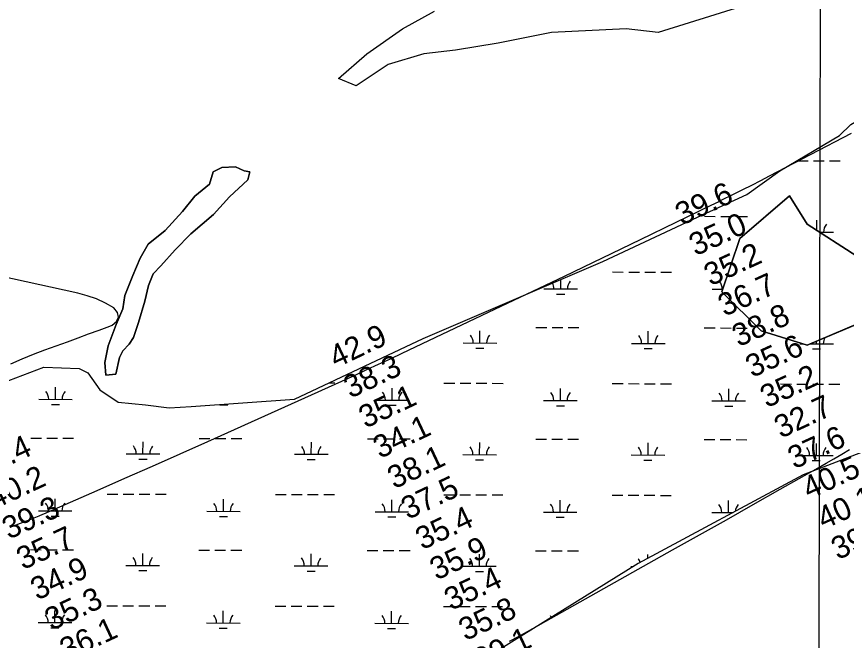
# Model space of a CAD drawing. Extents: x 3177385 to 3215275, y 903885 to 929304.
# Drawn here: x 3194893 to 3197368, y 915815 to 917674 of the extents above; entities that cross this region are included whole.
import ezdxf

# ---------------------------------------------------------------- set-up
doc = ezdxf.new("R2010")
doc.units = 0
for name, color, linetype in [('V-GRID-MAJR', 7, 'Continuous'), ('V-RIVR-RANG', 7, 'Continuous'), ('V-SITE-VEGE', 7, 'Continuous'), ('V-TOPO-MAJR', 7, 'Continuous'), ('V-TOPO-SHOR', 7, 'Continuous'), ('V-WETL-SWMP', 7, 'Continuous')]:
    doc.layers.add(name, color=color, linetype=linetype)

msp = doc.modelspace()

# ---------------------------------------------------------------- linework, layer by layer
at = {"layer": 'V-GRID-MAJR'}
msp.add_spline([(3197271.3, 909300.6), (3197285.4, 915360.1), (3197299.5, 921423), (3197313.6, 927486), (3197313.6, 927489.4)], degree=3, dxfattribs=at)
at = {"layer": 'V-SITE-VEGE'}
for points in [[(3197144.7, 917733.1), (3196805.9, 917627.2), (3196710.7, 917637.8), (3196488.3, 917627.2), (3196329.5, 917595.4), (3196202.5, 917574.2), (3196107.2, 917563.6), (3196001.3, 917531.8), (3195906.1, 917468.3), (3195853.1, 917489.4), (3195937.8, 917563.6), (3196043.7, 917637.8), (3196139, 917690.7)], [(3197435.8, 916773), (3197250.6, 916695), (3197113, 916737.3), (3196996.5, 916853.9), (3197049.4, 917012.8), (3197197.7, 917139.9), (3197250.6, 917055.1), (3197398.8, 916959.8)]]:
    msp.add_lwpolyline(points, dxfattribs=at)
msp.add_lwpolyline([(3195323.4, 916931.6), (3195366.1, 916979.1), (3195412.7, 917027.1), (3195480.7, 917084.7), (3195528, 917136.6), (3195583.2, 917187.9), (3195589.2, 917211.8), (3195571.8, 917214.4), (3195546.1, 917226.9), (3195505.1, 917224.6), (3195479.5, 917212), (3195468.6, 917174.5), (3195425.3, 917138.5), (3195388, 917092.8), (3195336.7, 917036.3), (3195286, 916996.2), (3195261.8, 916954.6), (3195240, 916902.9), (3195216.4, 916842.9), (3195210.1, 916802.9), (3195190.7, 916756.9), (3195166.3, 916693.4), (3195156.6, 916643.2), (3195159.1, 916605.1), (3195189.3, 916608.1), (3195200.6, 916658.5), (3195209.9, 916677.9), (3195228.6, 916697.8), (3195242, 916718.2), (3195257.2, 916762.9), (3195275.5, 916826), (3195286.7, 916872.6), (3195300.3, 916908)], close=True, dxfattribs=at)
at = {"layer": 'V-TOPO-MAJR'}
for points in [[(3197381.5, 917325.7), (3197137.2, 917198.2), (3197111, 917184.6), (3197084.6, 917171.1), (3197058.2, 917157.8), (3197031.7, 917144.6), (3196991.5, 917124.8), (3196985.1, 917121.6), (3196978.6, 917118.4), (3196972.1, 917115.2), (3196965.6, 917112.1), (3196752.5, 917008.9), (3196639.3, 916954.3), (3196526.1, 916899.9), (3196412.8, 916845.8), (3196299.3, 916791.8), (3196041.8, 916669.8), (3196006.9, 916653.4), (3195971.8, 916637.1), (3195936.7, 916621), (3195901.5, 916605), (3195462.3, 916407.3), (3195379.9, 916370.4), (3195297.5, 916333.6), (3195215, 916297.1), (3195132.3, 916260.8), (3194973.8, 916191.4), (3194970.4, 916189.9), (3194967, 916188.4), (3194963.5, 916187), (3194960.1, 916185.6), (3194925.2, 916171.6), (3194904.2, 916163.4), (3194883.1, 916155.6)], [(3194876.3, 916639.6), (3194909.6, 916654.1), (3194943.3, 916667.7), (3194977.2, 916680.6), (3195045.2, 916705.3), (3195076.7, 916716.8), (3195108.2, 916728.3), (3195139.7, 916739.8), (3195171.2, 916751.4), (3195178.5, 916754.1), (3195191.2, 916765.8), (3195197.4, 916778.3), (3195193.8, 916791.8), (3195183.8, 916805.9), (3195158.1, 916820.1), (3195131.6, 916832.6), (3195103.9, 916842.2), (3195075.6, 916850), (3194644.8, 916944.6)], [(3196363.1, 915812.5), (3196389.9, 915827.1), (3196416.5, 915841.8), (3196848.9, 916084.5), (3196929.3, 916129.6), (3197009.6, 916174.8), (3197089.9, 916220.1), (3197170.1, 916265.5), (3197283.6, 916329.7), (3197307, 916343.1), (3197330.3, 916356.6), (3197353.5, 916370.4), (3197376.6, 916384.3)]]:
    msp.add_lwpolyline(points, dxfattribs=at)
at = {"layer": 'V-TOPO-SHOR'}
for points in [[(3195286, 916996.2), (3195336.7, 917036.3), (3195388, 917092.8), (3195425.3, 917138.5), (3195468.6, 917174.5), (3195479.5, 917212), (3195505.1, 917224.6), (3195546.1, 917226.9), (3195571.8, 917214.4), (3195589.2, 917211.8), (3195583.2, 917187.9), (3195528, 917136.6), (3195480.7, 917084.7)], [(3195480.7, 917084.7), (3195412.7, 917027.1), (3195366.1, 916979.1), (3195323.4, 916931.6)], [(3195166.3, 916693.4), (3195190.7, 916756.9), (3195210.1, 916802.9), (3195216.4, 916842.9), (3195240, 916902.9), (3195261.8, 916954.6), (3195286, 916996.2)], [(3195323.4, 916931.6), (3195300.3, 916908), (3195286.7, 916872.6), (3195275.5, 916826), (3195257.2, 916762.9), (3195242, 916718.2), (3195228.6, 916697.8), (3195209.9, 916677.9), (3195200.6, 916658.5), (3195189.3, 916608.1), (3195159.1, 916605.1), (3195156.6, 916643.2), (3195166.3, 916693.4)]]:
    msp.add_lwpolyline(points, dxfattribs=at)
at = {"layer": 'V-WETL-SWMP'}
for p, q in [((3197221.1, 917244.4), (3197253.1, 917244.3)), ((3197269.1, 917244.3), (3197301.1, 917244.2)), ((3197317.1, 917244.2), (3197349.1, 917244.1)), ((3196944.7, 917078.9), (3196976.7, 917078.8)), ((3196992.7, 917078.8), (3197024.7, 917078.7)), ((3197040.7, 917078.6), (3197072.7, 917078.6)), ((3197279.4, 917036.6), (3197279.5, 917067.7)), ((3197287.1, 917031.6), (3197329.4, 917031.5)), ((3196670.4, 916913), (3196702.4, 916912.9)), ((3196718.4, 916912.9), (3196750.4, 916912.8)), ((3196766.4, 916912.8), (3196798.4, 916912.7)), ((3196814.4, 916912.7), (3196846.4, 916912.6)), ((3196515.7, 916862.6), (3196515.7, 916890.4)), ((3196465.7, 916862.7), (3196565.7, 916862.5)), ((3196967.6, 916861.6), (3196999.1, 916861.5)), ((3196503.6, 916847.2), (3196527.6, 916847.2)), ((3196274.8, 916701.3), (3196274.9, 916737.3)), ((3196442, 916747.4), (3196474, 916747.3)), ((3196490, 916747.3), (3196522, 916747.2)), ((3196538, 916747.1), (3196570, 916747.1)), ((3196776.7, 916700.2), (3196776.8, 916736.2)), ((3196943.9, 916746.2), (3196975.9, 916746.1)), ((3196991.9, 916746.1), (3197023.9, 916746)), ((3197039.9, 916746), (3197071.9, 916745.9)), ((3197278.6, 916699), (3197278.7, 916706.8)), ((3196224.8, 916701.4), (3196324.8, 916701.2)), ((3196262.8, 916685.9), (3196286.8, 916685.9)), ((3196726.7, 916700.3), (3196826.7, 916700)), ((3196764.7, 916684.8), (3196788.7, 916684.7)), ((3197228.6, 916699.1), (3197237.2, 916699.1)), ((3197260.3, 916699), (3197328.6, 916698.9)), ((3197266.6, 916683.6), (3197290.6, 916683.5)), ((3195824.4, 916582.3), (3195841.8, 916582.3)), ((3196167.7, 916581.5), (3196199.7, 916581.4)), ((3196215.7, 916581.4), (3196247.7, 916581.3)), ((3196263.7, 916581.3), (3196295.7, 916581.2)), ((3196311.7, 916581.2), (3196343.7, 916581.1)), ((3196669.6, 916580.3), (3196701.6, 916580.3)), ((3196717.6, 916580.2), (3196749.6, 916580.1)), ((3196765.6, 916580.1), (3196797.6, 916580)), ((3196813.6, 916580), (3196845.6, 916579.9)), ((3197171.5, 916579.2), (3197203.5, 916579.1)), ((3197219.5, 916579.1), (3197251.5, 916579)), ((3197267.5, 916578.9), (3197299.5, 916578.9)), ((3197315.5, 916578.8), (3197347.5, 916578.8)), ((3195009.2, 916533.5), (3195009.3, 916569.5)), ((3196013, 916531.1), (3196013.1, 916567.1)), ((3196514.9, 916530), (3196515, 916566)), ((3197016.8, 916528.8), (3197016.9, 916564.8)), ((3194959.2, 916533.6), (3195059.2, 916533.3)), ((3195963, 916531.2), (3196063, 916531)), ((3196464.9, 916530.1), (3196564.9, 916529.8)), ((3194997.1, 916518.1), (3195021.1, 916518)), ((3195499, 916516.9), (3195523, 916516.8)), ((3196001, 916515.7), (3196025, 916515.7)), ((3196502.9, 916514.5), (3196526.9, 916514.5)), ((3196966.8, 916528.9), (3197066.8, 916528.7)), ((3197004.8, 916513.4), (3197028.8, 916513.3)), ((3194935.5, 916418.2), (3194967.5, 916418.1)), ((3194983.5, 916418.1), (3195015.5, 916418)), ((3195031.5, 916418), (3195063.5, 916417.9)), ((3195270.2, 916371), (3195270.3, 916407)), ((3195437.4, 916417), (3195469.4, 916417)), ((3195485.4, 916416.9), (3195517.4, 916416.8)), ((3195533.4, 916416.8), (3195565.4, 916416.7)), ((3195772.1, 916369.8), (3195772.2, 916405.8)), ((3195939.3, 916415.9), (3195971.3, 916415.8)), ((3195987.3, 916415.7), (3196019.3, 916415.7)), ((3196035.3, 916415.6), (3196067.3, 916415.6)), ((3196441.2, 916414.7), (3196473.2, 916414.6)), ((3196489.2, 916414.6), (3196521.2, 916414.5)), ((3196537.2, 916414.5), (3196569.2, 916414.4)), ((3196943.1, 916413.5), (3196975.1, 916413.4)), ((3196991.1, 916413.4), (3197023.1, 916413.3)), ((3197039.1, 916413.3), (3197071.1, 916413.2)), ((3196274, 916368.6), (3196274.1, 916404.6)), ((3196776, 916367.5), (3196776, 916403.5)), ((3197277.9, 916366.3), (3197277.9, 916402.3)), ((3195220.2, 916371.1), (3195320.2, 916370.9)), ((3195722.1, 916369.9), (3195822.1, 916369.7)), ((3196224, 916368.8), (3196324, 916368.5)), ((3196726, 916367.6), (3196826, 916367.4)), ((3197227.9, 916366.4), (3197327.9, 916366.2)), ((3195258.2, 916355.6), (3195282.2, 916355.5)), ((3195760.1, 916354.4), (3195784.1, 916354.4)), ((3196262, 916353.2), (3196286, 916353.2)), ((3196763.9, 916352.1), (3196787.9, 916352)), ((3197265.8, 916350.9), (3197289.8, 916350.9)), ((3195008.4, 916200.8), (3195008.5, 916236.8)), ((3195163.1, 916251.2), (3195195.1, 916251.1)), ((3195211.1, 916251.1), (3195243.1, 916251)), ((3195259.1, 916250.9), (3195291.1, 916250.9)), ((3195307.1, 916250.8), (3195339.1, 916250.8)), ((3195510.3, 916199.6), (3195510.4, 916235.6)), ((3195665, 916250), (3195697, 916249.9)), ((3195713, 916249.9), (3195745, 916249.8)), ((3195761, 916249.8), (3195793, 916249.7)), ((3195809, 916249.7), (3195841, 916249.6)), ((3196012.2, 916198.4), (3196012.3, 916234.4)), ((3196166.9, 916248.8), (3196198.9, 916248.8)), ((3196214.9, 916248.7), (3196246.9, 916248.6)), ((3196262.9, 916248.6), (3196294.9, 916248.5)), ((3196310.9, 916248.5), (3196342.9, 916248.4)), ((3196514.1, 916197.3), (3196514.2, 916233.3)), ((3196668.8, 916247.7), (3196700.8, 916247.6)), ((3196716.8, 916247.5), (3196748.8, 916247.5)), ((3196764.8, 916247.4), (3196796.8, 916247.4)), ((3196812.8, 916247.3), (3196844.8, 916247.3)), ((3197016, 916196.1), (3197016.1, 916232.1)), ((3194958.4, 916200.9), (3195058.4, 916200.7)), ((3194996.4, 916185.4), (3195020.4, 916185.3)), ((3195460.3, 916199.7), (3195560.3, 916199.5)), ((3195498.3, 916184.2), (3195522.3, 916184.2)), ((3195962.2, 916198.6), (3196062.2, 916198.3)), ((3196000.2, 916183), (3196024.2, 916183)), ((3196464.1, 916197.4), (3196564.1, 916197.2)), ((3196966, 916196.2), (3197029.6, 916196.1)), ((3196502.1, 916181.9), (3196526.1, 916181.8)), ((3194934.7, 916085.5), (3194966.7, 916085.4)), ((3194982.7, 916085.4), (3195014.7, 916085.3)), ((3195030.7, 916085.3), (3195062.7, 916085.2)), ((3195436.6, 916084.4), (3195468.6, 916084.3)), ((3195484.6, 916084.2), (3195516.6, 916084.2)), ((3195532.6, 916084.1), (3195564.6, 916084.1)), ((3195269.5, 916038.3), (3195269.5, 916074.3)), ((3195771.4, 916037.1), (3195771.5, 916073.1)), ((3195938.5, 916083.2), (3195970.5, 916083.1)), ((3195986.5, 916083.1), (3196018.5, 916083)), ((3196034.5, 916083), (3196066.5, 916082.9)), ((3196273.3, 916036), (3196273.4, 916072)), ((3196440.4, 916082), (3196472.4, 916081.9)), ((3196488.4, 916081.9), (3196520.4, 916081.8)), ((3196536.4, 916081.8), (3196568.4, 916081.7)), ((3196775.2, 916059.4), (3196775.3, 916070.8)), ((3195219.5, 916038.4), (3195319.5, 916038.2)), ((3195721.4, 916037.3), (3195821.4, 916037)), ((3196223.3, 916036.1), (3196323.3, 916035.9)), ((3196725.2, 916034.9), (3196731.9, 916034.9)), ((3195257.4, 916022.9), (3195281.4, 916022.9)), ((3195759.3, 916021.7), (3195783.3, 916021.7)), ((3196261.2, 916020.6), (3196285.2, 916020.5)), ((3195162.3, 915918.5), (3195194.3, 915918.4)), ((3195210.3, 915918.4), (3195242.3, 915918.3)), ((3195258.3, 915918.3), (3195290.3, 915918.2)), ((3195306.3, 915918.2), (3195338.3, 915918.1)), ((3195664.2, 915917.3), (3195696.2, 915917.2)), ((3195712.2, 915917.2), (3195744.2, 915917.1)), ((3195760.2, 915917.1), (3195792.2, 915917)), ((3195808.2, 915917), (3195840.2, 915916.9)), ((3196166.1, 915916.2), (3196198.1, 915916.1)), ((3196214.1, 915916), (3196246.1, 915916)), ((3196262.1, 915915.9), (3196294.1, 915915.9)), ((3196310.1, 915915.8), (3196342.1, 915915.7)), ((3195007.6, 915868.1), (3195007.7, 915904.1)), ((3195509.5, 915866.9), (3195509.6, 915902.9)), ((3196011.4, 915865.8), (3196011.5, 915901.8)), ((3196513.4, 915899.2), (3196513.4, 915900.6)), ((3194957.6, 915868.2), (3195057.6, 915868)), ((3195459.5, 915867.1), (3195559.5, 915866.8)), ((3195961.4, 915865.9), (3196061.4, 915865.7)), ((3194995.6, 915852.7), (3195019.6, 915852.6)), ((3195497.5, 915851.5), (3195521.5, 915851.5)), ((3195999.4, 915850.4), (3196023.4, 915850.3))]:
    msp.add_line(p, q, dxfattribs=at)
for points in [[(3195722.2, 916534.3), (3196105.9, 916714.6), (3196641.2, 916944.2), (3196923.2, 917076.8), (3197070.2, 917143.6), (3197168.7, 917214.3), (3197347.4, 917319.9), (3197380.7, 917352.5), (3197441.9, 917388.2), (3198314.2, 917857.9)], [(3197398.8, 916959.8), (3197250.6, 917055.1), (3197197.7, 917139.9), (3197049.4, 917012.8), (3196996.5, 916853.9), (3197113, 916737.3), (3197250.6, 916695), (3197451.7, 916779.7)], [(3194869.9, 916589.7), (3194974.9, 916629.6), (3195080.2, 916625.4), (3195106.1, 916612.2), (3195141.8, 916562.2), (3195196.1, 916525.5), (3195277.9, 916516.6), (3195348.6, 916508.3), (3195413.8, 916512.6), (3195722.2, 916534.3)], [(3197790.5, 916520.5), (3197238.3, 916308.2), (3196747, 916044.3), (3196180.5, 915692.5), (3196128.2, 915641), (3196079.9, 915610.8), (3195884.9, 915518.9), (3195822.3, 915492), (3195706.7, 915453.1), (3195564.8, 915404.8), (3195041.1, 915247.9), (3194937.3, 915221.8), (3194855.7, 915199.6)]]:
    msp.add_lwpolyline(points, dxfattribs=at)
for centre, start, end in [((3197224.2, 917032.3), 39.2608, 40.6385), ((3197334.7, 917032), 139.0948, 180.6385), ((3196460.4, 916863.2), 359.0948, 28.3221), ((3196570.9, 916863), 139.0948, 180.6385), ((3196962.3, 916862.1), 359.0948, 40.6385), ((3196219.6, 916701.9), 359.0948, 40.6385), ((3196330.1, 916701.7), 139.0948, 180.6385), ((3196721.5, 916700.8), 359.0948, 40.6385), ((3196832, 916700.5), 139.0948, 180.6385), ((3197333.9, 916699.3), 149.4395, 180.6385), ((3194953.9, 916534.1), 359.0948, 40.6385), ((3195064.4, 916533.8), 139.0948, 180.6385), ((3195957.7, 916531.7), 359.0948, 40.6385), ((3196068.2, 916531.5), 139.0948, 180.6385), ((3196459.7, 916530.6), 359.0948, 40.6385), ((3196570.1, 916530.3), 139.0948, 180.6385), ((3196961.6, 916529.4), 359.0948, 40.6385), ((3197072, 916529.1), 139.0948, 180.6385), ((3195215, 916371.6), 359.0948, 40.6385), ((3195325.5, 916371.3), 139.0948, 180.6385), ((3195716.9, 916370.4), 359.0948, 40.6385), ((3195827.4, 916370.2), 139.0948, 180.6385), ((3196218.8, 916369.3), 359.0948, 40.6385), ((3196329.3, 916369), 139.0948, 180.6385), ((3196720.7, 916368.1), 359.0948, 40.6385), ((3196831.2, 916367.8), 139.0948, 180.6385), ((3197222.6, 916366.9), 359.0948, 40.6385), ((3197333.1, 916366.7), 139.0948, 180.6385), ((3194953.2, 916201.4), 359.0948, 40.6385), ((3195063.6, 916201.1), 139.0948, 180.6385), ((3195455.1, 916200.2), 359.0948, 40.6385), ((3195565.6, 916200), 139.0948, 180.6385), ((3195957, 916199), 359.0948, 40.6385), ((3196067.5, 916198.8), 139.0948, 180.6385), ((3196458.9, 916197.9), 359.0948, 40.6385), ((3196569.4, 916197.6), 139.0948, 180.6385), ((3196960.8, 916196.7), 359.0948, 40.6385), ((3197071.3, 916196.5), 139.0948, 174.8731), ((3195214.2, 916038.9), 359.0948, 40.6385), ((3195324.7, 916038.7), 139.0948, 180.6385), ((3195716.1, 916037.7), 359.0948, 40.6385), ((3195826.6, 916037.5), 139.0948, 180.6385), ((3196218, 916036.6), 359.0948, 40.6385), ((3196328.5, 916036.3), 139.0948, 180.6385), ((3196719.9, 916035.4), 20.1027, 40.6385), ((3194952.4, 915868.7), 359.0948, 40.6385), ((3195062.9, 915868.5), 139.0948, 180.6385), ((3195454.3, 915867.5), 359.0948, 40.6385), ((3195564.8, 915867.3), 139.0948, 180.6385), ((3195956.2, 915866.4), 359.0948, 40.6385), ((3196066.7, 915866.1), 139.0948, 180.6385), ((3196458.1, 915865.2), 31.3752, 40.6385)]:
    msp.add_arc(centre, 35.2, start, end, dxfattribs=at)

# ---------------------------------------------------------------- texts
at = {"layer": 'V-RIVR-RANG'}
for s, rotation, p in [('39.6', 24.6483, (3196876.9, 917050.8)), ('35.0', 24.6483, (3196917.9, 916959.5)), ('35.2', 24.6483, (3196962.5, 916870)), ('36.7', 24.6483, (3197004.4, 916779.2)), ('38.8', 24.6483, (3197046.3, 916688.4)), ('42.9', 25.2483, (3195845.6, 916625.5)), ('35.6', 24.6483, (3197086.6, 916596.8)), ('38.3', 25.2483, (3195888.7, 916535.2)), ('35.2', 24.6483, (3197130.2, 916506.8)), ('35.1', 25.2483, (3195933.7, 916445.9)), ('32.7', 24.6483, (3197172.1, 916416)), ('34.1', 25.2483, (3195976.6, 916355.6)), ('37.6', 24.6483, (3197212.4, 916324.5)), ('40.4', 24.9183, (3194785.6, 916295.9)), ('38.1', 25.2483, (3196019.4, 916265.2)), ('40.5', 24.6483, (3197256, 916234.5)), ('40.2', 24.9183, (3194827.9, 916205.3)), ('37.5', 25.2483, (3196060.2, 916173.9)), ('40.1', 24.6483, (3197300, 916144.7)), ('39.3', 24.9183, (3194870.3, 916114.7)), ('35.4', 25.2483, (3196103, 916083.5)), ('39.1', 24.6483, (3197342, 916053.9)), ('35.7', 24.9183, (3194912.7, 916024.1)), ('35.9', 25.2483, (3196145.7, 915993.1)), ('34.9', 24.9183, (3194954.8, 915933.4)), ('35.4', 25.2483, (3196188.8, 915902.8)), ('35.3', 24.9183, (3194997.4, 915843)), ('35.8', 25.2483, (3196231.7, 915812.5)), ('36.1', 24.9183, (3195041.9, 915753.4)), ('39.1', 25.2483, (3196276.7, 915723.2))]:
    msp.add_text(s, height=67, rotation=rotation, dxfattribs=at).set_placement(p)

doc.saveas('drawing.dxf')
